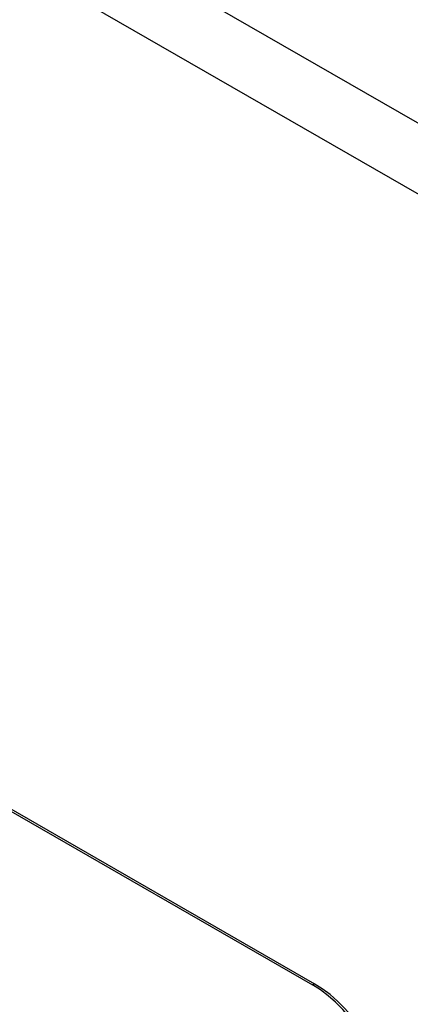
# Model space of a CAD drawing. Header units: inches. Extents: x 20 to 683, y 61 to 320.
# Tile 345 of 400: x 629.072 to 629.959, y 281.058 to 283.295. Entities that reach past the tile are written whole.
import ezdxf

# ---------------------------------------------------------------- set-up
doc = ezdxf.new("R2010")
doc.units = ezdxf.units.IN
doc.header["$MEASUREMENT"] = 0
doc.layers.add('Visible Edges(ANSI)', color=7, linetype='Continuous', lineweight=25)
doc.layers.add('Visible Tangent Edges(ANSI)', color=7, linetype='Continuous', lineweight=25)

msp = doc.modelspace()

# ---------------------------------------------------------------- linework, layer by layer
at = {"layer": 'Visible Edges(ANSI)'}
for p, q in [((627.6155, 282.324), (629.7368, 281.1024)), ((627.6197, 282.3264), (629.7411, 281.1048))]:
    msp.add_line(p, q, dxfattribs=at)
for centre, major_axis, start_param, end_param in [((629.7368, 280.898), (0.1248, -0.2166), 0.787332, 2.358128), ((629.7411, 280.9004), (-0.1248, 0.2166), 3.928925, 5.499721)]:
    msp.add_ellipse(centre, major_axis=major_axis, ratio=0.578093, start_param=start_param, end_param=end_param, dxfattribs=at)
at = {"layer": 'Visible Tangent Edges(ANSI)'}
for p, q in [((580.9836, 311.2734), (631.6159, 282.1161)), ((631.5459, 281.9949), (580.9136, 311.1521)), ((629.7411, 281.1048), (629.7368, 281.1024))]:
    msp.add_line(p, q, dxfattribs=at)

doc.saveas('drawing.dxf')
